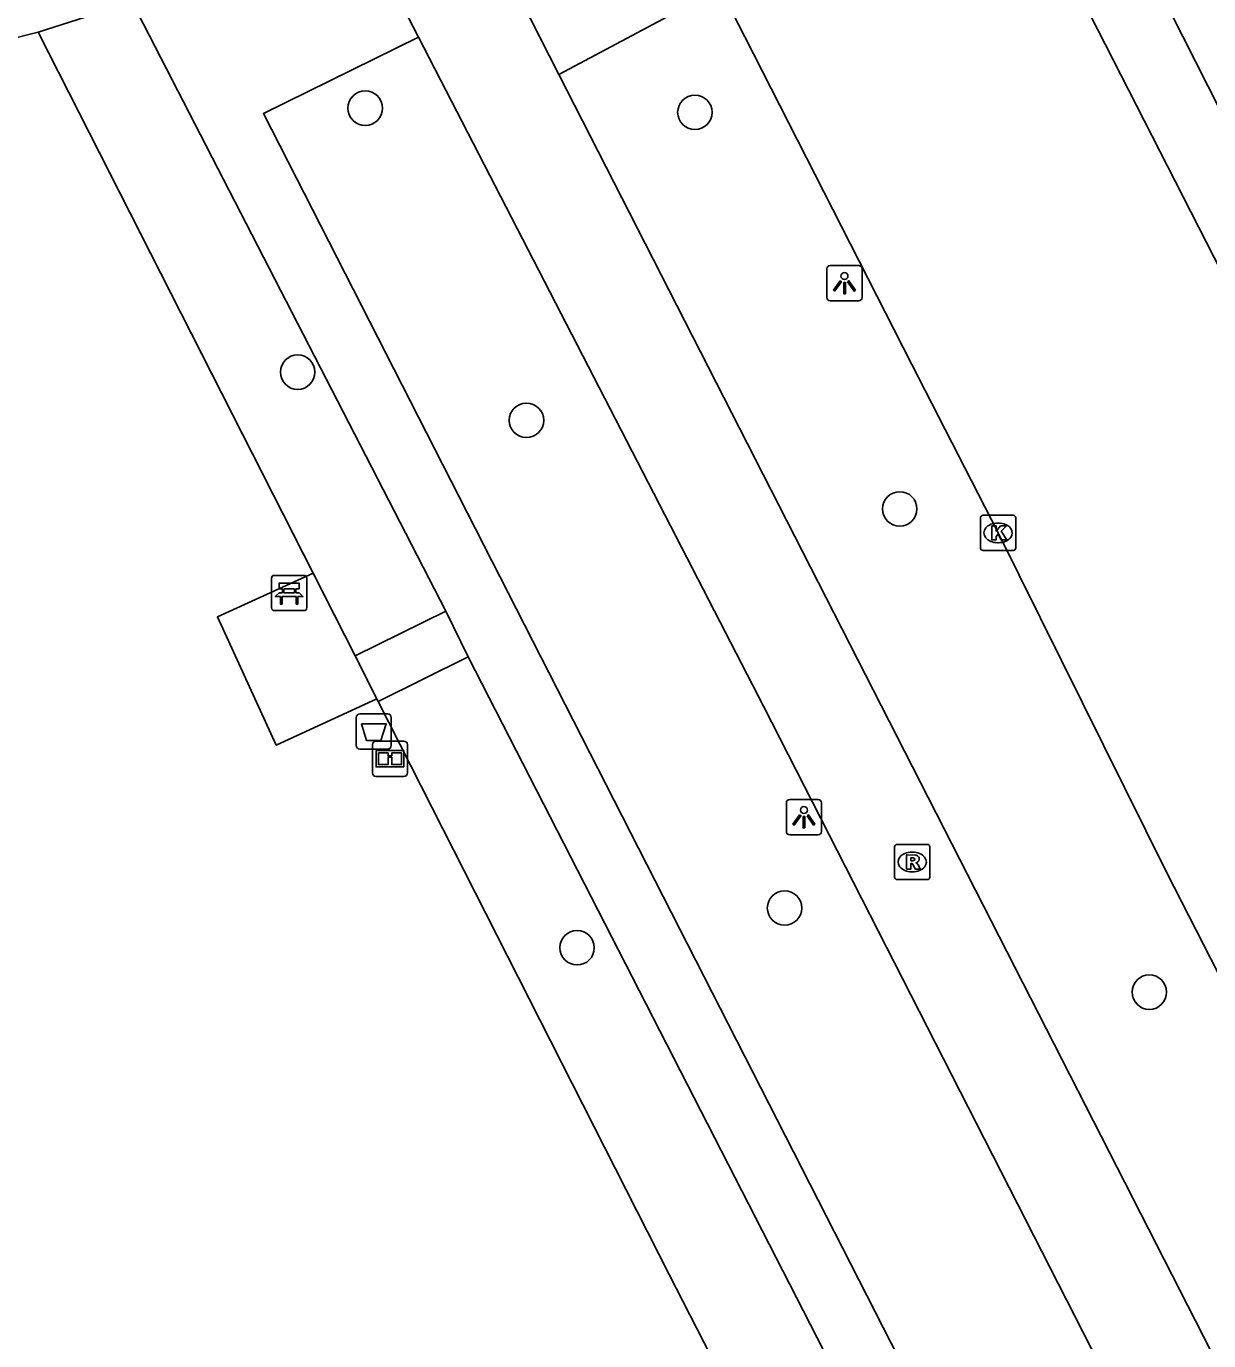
# Model space of a CAD drawing. Extents: x 159353 to 160616, y 385893 to 387321.
# Drawn here: x 159645.35 to 159678.9, y 386722.31 to 386759.6 of the extents above; entities that cross this region are included whole.
import ezdxf

# ---------------------------------------------------------------- set-up
doc = ezdxf.new("R2010")
doc.units = 0
for name, color, linetype in [('IMGEO_Afvalbak', 7, 'Continuous'), ('IMGEO_Bank', 7, 'Continuous'), ('IMGEO_Berm_groen', 7, 'Continuous'), ('IMGEO_Boom', 7, 'Continuous'), ('IMGEO_Fietspad_gesloten', 7, 'Continuous'), ('IMGEO_Grasland_agrarisch', 7, 'Continuous'), ('IMGEO_Hek', 7, 'Continuous'), ('IMGEO_Informatiebord', 7, 'Continuous'), ('IMGEO_Kolk', 7, 'Continuous'), ('IMGEO_Lichtpunt', 7, 'Continuous'), ('IMGEO_Rijbaan_lokaal_gesloten', 7, 'Continuous'), ('IMGEO_Rioolput', 7, 'Continuous'), ('IMGEO_Voetpad_open', 7, 'Continuous')]:
    doc.layers.add(name, color=color, linetype=linetype)

msp = doc.modelspace()

# ---------------------------------------------------------------- linework, layer by layer
at = {"layer": 'IMGEO_Afvalbak'}
for p, q in [((159654.717, 386739.194), (159654.717, 386739.994)), ((159654.717, 386739.994), (159654.717, 386739.194)), ((159654.817, 386740.094), (159655.607, 386740.094)), ((159655.607, 386740.094), (159654.817, 386740.094)), ((159655.707, 386739.994), (159655.707, 386739.194)), ((159655.707, 386739.194), (159655.707, 386739.994)), ((159655.607, 386739.094), (159654.817, 386739.094)), ((159654.817, 386739.094), (159655.607, 386739.094))]:
    msp.add_line(p, q, dxfattribs=at)
msp.add_lwpolyline([(159654.86, 386739.808), (159655.564, 386739.808), (159655.415, 386739.338), (159655.009, 386739.338), (159654.86, 386739.808)], dxfattribs=at)
for centre, start, end in [((159654.817, 386739.994), 90, 180), ((159654.817, 386739.994), 90, 180), ((159655.607, 386739.994), 0, 90), ((159655.607, 386739.994), 360, 90), ((159654.817, 386739.194), 180, 270), ((159654.817, 386739.194), 180, 270), ((159655.607, 386739.194), 270, 0), ((159655.607, 386739.194), 270, 0)]:
    msp.add_arc(centre, 0.1, start, end, dxfattribs=at)
at = {"layer": 'IMGEO_Bank'}
for p, q in [((159652.387, 386744.023), (159653.228, 386744.023)), ((159653.228, 386744.023), (159652.387, 386744.023)), ((159652.312, 386743.098), (159652.312, 386743.939)), ((159652.312, 386743.939), (159652.312, 386743.098)), ((159652.621, 386743.529), (159652.621, 386743.635)), ((159652.665, 386743.635), (159652.665, 386743.529)), ((159652.953, 386743.641), (159652.671, 386743.641)), ((159652.959, 386743.529), (159652.959, 386743.635)), ((159653.003, 386743.635), (159653.003, 386743.529)), ((159653.312, 386743.948), (159653.312, 386743.107)), ((159653.312, 386743.107), (159653.312, 386743.948)), ((159653.009, 386743.421), (159652.616, 386743.421)), ((159652.671, 386743.523), (159652.953, 386743.523)), ((159653.237, 386743.023), (159652.396, 386743.023)), ((159652.396, 386743.023), (159653.237, 386743.023))]:
    msp.add_line(p, q, dxfattribs=at)
for points in [[(159652.615, 386743.641), (159652.529, 386743.641), (159652.529, 386743.802), (159653.092, 386743.802), (159653.092, 386743.641), (159653.009, 386743.641)], [(159652.559, 386743.421), (159652.417, 386743.421), (159652.529, 386743.523), (159652.615, 386743.523)], [(159652.609, 386743.414), (159652.609, 386743.207), (159652.566, 386743.207), (159652.566, 386743.414)], [(159653.009, 386743.523), (159653.092, 386743.523), (159653.204, 386743.421), (159653.065, 386743.421)], [(159653.059, 386743.414), (159653.059, 386743.207), (159653.015, 386743.207), (159653.015, 386743.414)]]:
    msp.add_lwpolyline(points, dxfattribs=at)
for centre, radius, start, end in [((159652.39, 386743.945), 0.0779, 92.4484, 184.2845), ((159652.39, 386743.945), 0.0779, 92.4484, 184.2845), ((159653.234, 386743.945), 0.0779, 2.4484, 94.2845), ((159653.234, 386743.945), 0.0779, 2.4484, 94.2845), ((159652.614, 386743.634), 0.00671, 2.8957, 87.1043), ((159652.671, 386743.634), 0.00671, 92.8957, 177.1043), ((159652.953, 386743.634), 0.00671, 2.8957, 87.1043), ((159653.01, 386743.634), 0.00671, 92.8957, 177.1043), ((159652.559, 386743.414), 0.00671, 2.8957, 87.1043), ((159652.616, 386743.414), 0.00671, 92.8957, 177.1043), ((159652.614, 386743.53), 0.00671, 272.8957, 357.1043), ((159652.671, 386743.53), 0.00671, 182.8957, 267.1043), ((159652.953, 386743.53), 0.00671, 272.8957, 357.1043), ((159653.01, 386743.53), 0.00671, 182.8957, 267.1043), ((159653.008, 386743.414), 0.00671, 2.8957, 87.1043), ((159653.065, 386743.414), 0.00671, 92.8957, 177.1043), ((159652.39, 386743.101), 0.0779, 182.4484, 274.2845), ((159652.39, 386743.101), 0.0779, 182.4484, 274.2845), ((159653.234, 386743.101), 0.0779, 272.4484, 4.2845), ((159653.234, 386743.101), 0.0779, 272.4484, 4.2845)]:
    msp.add_arc(centre, radius, start, end, dxfattribs=at)
at = {"layer": 'IMGEO_Berm_groen'}
msp.add_lwpolyline([(159743.006, 386651.43), (159745.39, 386639.709), (159748.668, 386632.566), (159746.597, 386631.685), (159743.944, 386630.556), (159741.875, 386634.27), (159698.391, 386719.394), (159676.033, 386763.515), (159678.328, 386764.624), (159680.854, 386765.845), (159681.412, 386764.717)], dxfattribs=at)
at = {"layer": 'IMGEO_Boom'}
for centre in [(159654.969, 386757.275), (159664.322, 386757.157), (159653.053, 386749.788), (159659.544, 386748.421), (159670.133, 386745.907), (159666.866, 386734.587), (159660.979, 386733.46), (159677.214, 386732.201)]:
    msp.add_circle(centre, 0.489, dxfattribs=at)
at = {"layer": 'IMGEO_Fietspad_gesloten'}
for points in [[(159655.069, 386762.023), (159656.483, 386759.286)], [(159660.465, 386758.232), (159659.098, 386760.918)], [(159656.483, 386759.286), (159666.266, 386740.313), (159715.755, 386643.372)], [(159718.452, 386644.727), (159660.465, 386758.232)]]:
    msp.add_lwpolyline(points, dxfattribs=at)
at = {"layer": 'IMGEO_Grasland_agrarisch'}
for points in [[(159653.49, 386744.089), (159645.696, 386759.433)], [(159687.868, 386676.828), (159663.594, 386724.195), (159655.339, 386740.448)]]:
    msp.add_lwpolyline(points, dxfattribs=at)
at = {"layer": 'IMGEO_Hek'}
for points in [[(159639.986, 386757.997), (159645.696, 386759.433)], [(159645.696, 386759.433), (159654.684, 386741.737)], [(159654.684, 386741.737), (159655.339, 386740.448)], [(159655.339, 386740.448), (159663.594, 386724.195), (159687.868, 386676.828)]]:
    msp.add_lwpolyline(points, dxfattribs=at)
at = {"layer": 'IMGEO_Informatiebord'}
for p, q in [((159655.176, 386738.421), (159655.176, 386739.221)), ((159655.176, 386739.221), (159655.176, 386738.421)), ((159655.276, 386739.321), (159656.066, 386739.321)), ((159656.066, 386739.321), (159655.276, 386739.321)), ((159656.166, 386739.221), (159656.166, 386738.421)), ((159656.166, 386738.421), (159656.166, 386739.221)), ((159656.066, 386738.321), (159655.276, 386738.321)), ((159655.276, 386738.321), (159656.066, 386738.321))]:
    msp.add_line(p, q, dxfattribs=at)
for points in [[(159655.277, 386739.053), (159656.065, 386739.053), (159656.065, 386738.589), (159655.277, 386738.589), (159655.277, 386739.053)], [(159655.342, 386738.988), (159655.342, 386738.654), (159655.617, 386738.654), (159655.618, 386738.867), (159655.722, 386738.868), (159655.723, 386738.654), (159656, 386738.654), (159656, 386738.988), (159655.724, 386738.988), (159655.724, 386738.908), (159655.618, 386738.908), (159655.618, 386738.988), (159655.342, 386738.988)]]:
    msp.add_lwpolyline(points, dxfattribs=at)
for centre, start, end in [((159655.276, 386739.221), 90, 180), ((159655.276, 386739.221), 90, 180), ((159656.066, 386739.221), 0, 90), ((159656.066, 386739.221), 360, 90), ((159655.276, 386738.421), 180, 270), ((159655.276, 386738.421), 180, 270), ((159656.066, 386738.421), 270, 0), ((159656.066, 386738.421), 270, 0)]:
    msp.add_arc(centre, 0.1, start, end, dxfattribs=at)
at = {"layer": 'IMGEO_Kolk'}
for p, q in [((159672.422, 386744.802), (159672.422, 386745.654)), ((159672.497, 386745.728), (159673.349, 386745.728)), ((159672.91, 386745.508), (159672.935, 386745.508)), ((159673.423, 386745.654), (159673.423, 386744.802)), ((159672.933, 386744.948), (159672.908, 386744.948)), ((159673.349, 386744.728), (159672.497, 386744.728))]:
    msp.add_line(p, q, dxfattribs=at)
for points in [[(159672.422, 386744.802), (159672.422, 386745.654)], [(159672.497, 386745.728), (159673.349, 386745.728)], [(159673.423, 386745.654), (159673.423, 386744.802)], [(159672.743, 386745.428), (159672.866, 386745.428), (159672.866, 386745.277), (159672.996, 386745.428), (159673.16, 386745.428), (159673.014, 386745.277), (159673.167, 386745.028), (159673.015, 386745.028), (159672.93, 386745.192), (159672.866, 386745.125), (159672.866, 386745.028), (159672.743, 386745.028), (159672.743, 386745.428)], [(159673.349, 386744.728), (159672.497, 386744.728)]]:
    msp.add_lwpolyline(points, dxfattribs=at)
for centre, start, end in [((159672.499, 386745.652), 91.552, 178.448), ((159672.499, 386745.652), 91.552, 178.448), ((159673.347, 386745.652), 1.552, 88.448), ((159673.347, 386745.652), 1.552, 88.448), ((159672.499, 386744.804), 181.552, 268.448), ((159672.499, 386744.804), 181.552, 268.448), ((159673.347, 386744.804), 271.552, 358.448), ((159673.347, 386744.804), 271.552, 358.448)]:
    msp.add_arc(centre, 0.0765, start, end, dxfattribs=at)
for centre, major_axis, ratio, start_param, end_param in [((159672.909, 386745.228), (-0.387, 0.002), 0.722429, 4.712389, 7.853982), ((159672.934, 386745.228), (-0.39, 0.002), 0.717154, 1.570796, 4.712389)]:
    msp.add_ellipse(centre, major_axis=major_axis, ratio=ratio, start_param=start_param, end_param=end_param, dxfattribs=at)
at = {"layer": 'IMGEO_Lichtpunt'}
for p, q in [((159668.067, 386752.715), (159668.067, 386751.908)), ((159668.067, 386752.715), (159668.067, 386751.908)), ((159668.969, 386752.81), (159668.161, 386752.81)), ((159668.969, 386752.81), (159668.161, 386752.81)), ((159669.063, 386751.908), (159669.063, 386752.715)), ((159669.063, 386751.908), (159669.063, 386752.715)), ((159668.161, 386751.814), (159668.969, 386751.814)), ((159668.161, 386751.814), (159668.969, 386751.814)), ((159667.819, 386737.662), (159667.011, 386737.662)), ((159667.819, 386737.662), (159667.011, 386737.662)), ((159666.917, 386737.567), (159666.917, 386736.76)), ((159666.917, 386737.567), (159666.917, 386736.76)), ((159667.913, 386736.76), (159667.913, 386737.567)), ((159667.913, 386736.76), (159667.913, 386737.567)), ((159667.011, 386736.666), (159667.819, 386736.666)), ((159667.011, 386736.666), (159667.819, 386736.666))]:
    msp.add_line(p, q, dxfattribs=at)
for points in [[(159668.441, 386752.379), (159668.48, 386752.351), (159668.292, 386752.089), (159668.254, 386752.116), (159668.441, 386752.379)], [(159668.543, 386752.331), (159668.59, 386752.331), (159668.59, 386752.009), (159668.543, 386752.009), (159668.543, 386752.331)], [(159668.653, 386752.351), (159668.691, 386752.378), (159668.878, 386752.116), (159668.839, 386752.088), (159668.653, 386752.351)], [(159667.291, 386737.231), (159667.33, 386737.203), (159667.142, 386736.941), (159667.104, 386736.968), (159667.291, 386737.231)], [(159667.393, 386737.183), (159667.44, 386737.183), (159667.44, 386736.861), (159667.393, 386736.861), (159667.393, 386737.183)], [(159667.503, 386737.203), (159667.541, 386737.23), (159667.728, 386736.968), (159667.689, 386736.94), (159667.503, 386737.203)]]:
    msp.add_lwpolyline(points, dxfattribs=at)
for centre in [(159668.566, 386752.513), (159667.416, 386737.365)]:
    msp.add_circle(centre, 0.0994, dxfattribs=at)
for centre, start, end in [((159668.161, 386752.715), 90, 180), ((159668.161, 386752.715), 90, 180), ((159668.969, 386752.715), 0, 90), ((159668.969, 386752.715), 0, 90), ((159668.161, 386751.908), 180, 270), ((159668.161, 386751.908), 180, 270), ((159668.969, 386751.908), 270, 0), ((159668.969, 386751.908), 270, 360), ((159667.011, 386737.567), 90, 180), ((159667.011, 386737.567), 90, 180), ((159667.819, 386737.567), 0, 90), ((159667.819, 386737.567), 0, 90), ((159667.011, 386736.76), 180, 270), ((159667.011, 386736.76), 180, 270), ((159667.819, 386736.76), 270, 0), ((159667.819, 386736.76), 270, 360)]:
    msp.add_arc(centre, 0.0946, start, end, dxfattribs=at)
at = {"layer": 'IMGEO_Rijbaan_lokaal_gesloten'}
for points in [[(159743.239, 386627.211), (159735.251, 386642.791), (159726.157, 386660.692), (159713.2, 386686.195), (159702.544, 386706.95), (159695.538, 386720.97), (159691.569, 386728.727), (159680.941, 386749.346), (159680.607, 386750), (159673.972, 386762.988), (159673.079, 386764.76)], [(159665.199, 386760.354), (159665.743, 386759.297), (159670.481, 386750), (159672.924, 386745.228), (159677.715, 386735.588), (159688.974, 386713.572), (159696.697, 386698.52), (159707.452, 386677.438), (159721.35, 386650.329), (159722.272, 386648.514)]]:
    msp.add_lwpolyline(points, dxfattribs=at)
at = {"layer": 'IMGEO_Rioolput'}
for p, q in [((159669.987, 386735.466), (159669.987, 386736.318)), ((159670.062, 386736.392), (159670.914, 386736.392)), ((159670.475, 386736.172), (159670.5, 386736.172)), ((159670.988, 386736.318), (159670.988, 386735.466)), ((159670.498, 386735.612), (159670.473, 386735.612)), ((159670.914, 386735.392), (159670.062, 386735.392))]:
    msp.add_line(p, q, dxfattribs=at)
for points in [[(159669.987, 386735.466), (159669.987, 386736.318)], [(159670.062, 386736.392), (159670.914, 386736.392)], [(159670.988, 386736.318), (159670.988, 386735.466)], [(159670.576, 386736.09), (159670.324, 386736.092), (159670.324, 386735.692)], [(159670.324, 386735.692), (159670.448, 386735.692), (159670.448, 386735.854), (159670.459, 386735.854)], [(159670.502, 386736.011), (159670.448, 386736.011), (159670.448, 386735.93)], [(159670.448, 386735.93), (159670.5, 386735.93)], [(159670.506, 386735.825), (159670.577, 386735.692), (159670.717, 386735.692), (159670.652, 386735.818)], [(159670.914, 386735.392), (159670.062, 386735.392)]]:
    msp.add_lwpolyline(points, dxfattribs=at)
for centre, radius, start, end in [((159670.064, 386736.316), 0.0765, 91.552, 178.448), ((159670.064, 386736.316), 0.0765, 91.552, 178.448), ((159670.912, 386736.316), 0.0765, 1.552, 88.448), ((159670.912, 386736.316), 0.0765, 1.552, 88.448), ((159670.458, 386735.801), 0.0533, 26.0293, 88.6989), ((159670.484, 386736.119), 0.19, 274.7715, 282.9687), ((159670.508, 386735.915), 0.0964, 77.0061, 93.1865), ((159670.522, 386735.972), 0.0378, 276.6634, 79.6772), ((159670.575, 386735.98), 0.109, 350.3612, 89.416), ((159670.573, 386735.98), 0.112, 277.5842, 350.9817), ((159670.557, 386735.765), 0.108, 29.5134, 73.7905), ((159670.064, 386735.468), 0.0765, 181.552, 268.448), ((159670.064, 386735.468), 0.0765, 181.552, 268.448), ((159670.912, 386735.468), 0.0765, 271.552, 358.448), ((159670.912, 386735.468), 0.0765, 271.552, 358.448)]:
    msp.add_arc(centre, radius, start, end, dxfattribs=at)
for centre, major_axis, ratio, start_param, end_param in [((159670.474, 386735.892), (-0.387, 0.002), 0.722429, 4.712389, 7.853982), ((159670.499, 386735.892), (-0.39, 0.002), 0.717154, 1.570796, 4.712389)]:
    msp.add_ellipse(centre, major_axis=major_axis, ratio=ratio, start_param=start_param, end_param=end_param, dxfattribs=at)
at = {"layer": 'IMGEO_Voetpad_open'}
for points in [[(159664.605, 386760.441), (159660.465, 386758.232)], [(159645.696, 386759.433), (159648.358, 386760.28)], [(159648.358, 386760.28), (159657.255, 386743.004)], [(159627.547, 386754.968), (159627.547, 386754.968), (159639.986, 386757.997), (159645.696, 386759.433)], [(159711.31, 386641.113), (159652.083, 386757.12), (159656.483, 386759.286)], [(159655.339, 386740.448), (159655.303, 386740.519), (159652.444, 386739.208), (159650.776, 386742.844), (159653.49, 386744.089)], [(159653.49, 386744.089), (159654.684, 386741.737), (159657.255, 386743.004)], [(159657.255, 386743.004), (159657.886, 386741.71)], [(159657.886, 386741.71), (159655.339, 386740.448)], [(159657.886, 386741.71), (159672.833, 386712.561), (159690.366, 386678.107), (159687.868, 386676.828)]]:
    msp.add_lwpolyline(points, dxfattribs=at)

doc.saveas('drawing.dxf')
